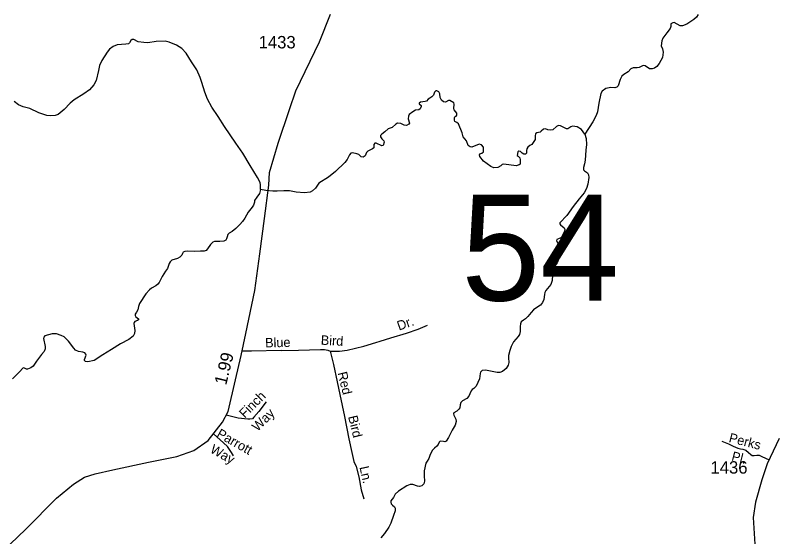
# Model space of a CAD drawing. Extents: x 2126262 to 2293712, y 749403 to 919119.
# Drawn here: x 2229493 to 2237125, y 877345 to 882588 of the extents above; entities that cross this region are included whole.
import ezdxf

# ---------------------------------------------------------------- set-up
doc = ezdxf.new("R2010")
doc.units = 0
for name, color, linetype in [('Exist Hydrographic Creek Single Shore', 7, 'Continuous'), ('Exist Hydrographic Misc Water Feature', 7, 'Continuous'), ('Exist Road Non-System Type 51', 7, 'Continuous'), ('Exist Road Non-System Type 51 Label', 7, 'Continuous'), ('Exist Road Secondary Mileage Hundredths English Label', 7, 'Continuous'), ('Exist Road Secondary Structure Standard Bridge Number Label', 7, 'Continuous'), ('Exist Road Secondary Type 51 Attributed', 7, 'Continuous'), ('Exist Road Secondary Type 51 Number Label', 7, 'Continuous')]:
    doc.layers.add(name, color=color, linetype=linetype)

msp = doc.modelspace()

# ---------------------------------------------------------------- linework, layer by layer
at = {"layer": 'Exist Hydrographic Creek Single Shore'}
for points in [[(2236354.3, 882597), (2236337.9, 882568.6), (2236310.6, 882544.5), (2236240.6, 882499.7), (2236197.3, 882481.7), (2236173.2, 882481.7), (2236115.3, 882513.4), (2236098.9, 882512.3), (2236081.4, 882501.3), (2236081.4, 882474), (2236072.7, 882453.2), (2236038.8, 882409.5), (2235998.4, 882357), (2235988.6, 882329.7), (2235982, 882280.5), (2235996.2, 882250.3), (2236003.9, 882215.3)], [(2236003.9, 882215.3), (2235997.3, 882163.9), (2235964.5, 882102.7), (2235940.5, 882074.3), (2235916.4, 882056.8), (2235892.4, 882050.2), (2235865.5, 882050.2), (2235822.9, 882079.7), (2235802.1, 882083), (2235760.6, 882062.3), (2235741, 882060.1), (2235700.5, 882059), (2235679.8, 882048), (2235650.3, 882017.4), (2235606.6, 881992.3), (2235589.1, 881976.4), (2235571.6, 881940.3), (2235550.8, 881878), (2235538.8, 881864.9), (2235519.1, 881859.4), (2235476.5, 881860.5), (2235426.3, 881850.7), (2235391.3, 881825.5), (2235377.1, 881801.5), (2235358.5, 881703.1), (2235343.8, 881616.2), (2235329.6, 881579), (2235296.8, 881515.6), (2235217, 881392.4)], [(2235217, 881392.4), (2235184, 881440.8), (2235139.2, 881465.9), (2235091.1, 881473.6), (2235074.7, 881467), (2235046.3, 881447.3), (2235031, 881445.1), (2234970.9, 881474.7), (2234952.4, 881477.9), (2234931.6, 881470.3), (2234895.5, 881437.5), (2234873.7, 881433.1), (2234845.3, 881436.4), (2234820.1, 881446.2), (2234800.5, 881444.1), (2234777.5, 881422.2), (2234767.7, 881411.3), (2234733.8, 881406.9), (2234721.8, 881394.9), (2234717.4, 881376.3), (2234717.4, 881340.2), (2234705.4, 881317.2), (2234684.6, 881288.8), (2234665, 881277.9), (2234643.7, 881261.9), (2234634.9, 881244.4), (2234631.7, 881229.1), (2234629.5, 881200.7), (2234620.7, 881191.9), (2234603.2, 881189.7), (2234586.8, 881201.8), (2234568.3, 881219.3), (2234551.9, 881222.5), (2234543.1, 881214.9), (2234537.7, 881177.7), (2234545.3, 881170.1), (2234562.8, 881153.7), (2234567.2, 881135.1), (2234565, 881092.4), (2234556.3, 881082.6), (2234526.7, 881074.9), (2234401.1, 881090.2), (2234385.8, 881087), (2234373.8, 881074.9), (2234341, 881057.4), (2234302.7, 881054.2), (2234271.1, 881067.3), (2234198.9, 881122), (2234161.2, 881169), (2234156.9, 881183.2), (2234161.2, 881194.1), (2234182, 881201.8), (2234197.3, 881213.8), (2234197.3, 881263), (2234177.6, 881283.8), (2234155.8, 881291.4), (2234079.3, 881261.9), (2234062.9, 881264.1), (2234045.4, 881279.4), (2234027.9, 881326.4), (2233994.1, 881364.7), (2233983.1, 881405.1), (2233946, 881496.3), (2233930.7, 881508.3), (2233911, 881519.3), (2233905.5, 881534.6), (2233905.5, 881559.7), (2233911, 881565.2), (2233924.1, 881571.8), (2233931.8, 881584.9), (2233931.8, 881603.5), (2233902.3, 881636.3), (2233899, 881650.5), (2233904.4, 881694.2), (2233899, 881707.3), (2233859.6, 881731.4), (2233845.4, 881730.3), (2233815.9, 881715), (2233797.4, 881716.1), (2233776.6, 881734.7), (2233762.4, 881759.8), (2233758, 881797), (2233749.9, 881818.9), (2233730.3, 881828.7), (2233719.3, 881826.5), (2233706.2, 881813.4), (2233694.2, 881783.9), (2233680, 881767.5), (2233658.2, 881753.3), (2233643.9, 881743.4), (2233624.3, 881724.8), (2233611.2, 881720.5), (2233565.3, 881715), (2233553.3, 881705.1), (2233553.3, 881697.5), (2233570.7, 881680), (2233572.9, 881670.2), (2233560.9, 881646.1), (2233548.9, 881637.4), (2233513.9, 881633), (2233486.6, 881616.6)], [(2233486.6, 881616.6), (2233452.7, 881591.4), (2233444, 881573.9), (2233442.9, 881546.6), (2233453.8, 881504), (2233447.3, 881493), (2233424.3, 881481), (2233400.3, 881482.1), (2233366.4, 881498.5), (2233333.6, 881501.8), (2233317.2, 881491.9), (2233281.2, 881459.1), (2233261.5, 881451.5), (2233240.7, 881444.9), (2233206.9, 881415.4), (2233177.4, 881393.5), (2233162.1, 881380.4), (2233163.2, 881365.1), (2233176.3, 881346.5), (2233197, 881325.8), (2233199.2, 881310.4), (2233188.7, 881279.3), (2233176.7, 881274.9), (2233119.9, 881303.3), (2233105.7, 881301.2), (2233096.9, 881286.9), (2233096.9, 881256.3), (2233083.8, 881245.4), (2233035.7, 881221.3), (2233021.5, 881207.1), (2233008.4, 881173.2), (2232987.7, 881162.3), (2232970.2, 881165.6), (2232944, 881186.4), (2232925.4, 881195.1), (2232882.8, 881206), (2232865.3, 881200.6), (2232853.3, 881184.2), (2232829.2, 881139.3), (2232803.5, 881106.5), (2232712.8, 881015.8), (2232640.7, 880961.8), (2232542.4, 880899.5), (2232510.7, 880849.2), (2232481.2, 880824), (2232457.2, 880810.9), (2232401.4, 880804.3), (2232317.3, 880808.7), (2232249.5, 880824), (2232193.4, 880824), (2232126.7, 880819.6), (2232080.8, 880820.7), (2232010.9, 880825.1), (2231957.3, 880836)], [(2235217, 881392.4), (2235229, 881349.1), (2235232.3, 881288.9), (2235227.9, 881231), (2235219.2, 881132.6), (2235212.6, 881093.6), (2235202.8, 881056.5), (2235202.8, 881033.5), (2235212.6, 881023.7), (2235242.1, 881005.1), (2235252, 880984.3), (2235255.2, 880957), (2235246.5, 880891.4), (2235233.4, 880845.5), (2235208.3, 880802.8), (2235159.1, 880743.8), (2235097.9, 880664.5), (2235036.7, 880573.8), (2234964.6, 880501.6), (2234964.6, 880491.8), (2234971.1, 880480.8), (2235007.2, 880450.2), (2235014.9, 880432.7), (2235012.7, 880416.3), (2234998.5, 880389), (2234982.1, 880357.9), (2234974.4, 880351.4), (2234950.4, 880341.5), (2234936.2, 880332.8), (2234932.9, 880321.8), (2234953.7, 880277), (2234971.1, 880227.8), (2234972.2, 880204.9), (2234961.3, 880158.9), (2234939.5, 880099.9), (2234903.4, 880055.1), (2234891.4, 880035.4), (2234891.4, 880019), (2234891.4, 879978.5), (2234887.4, 879921.2), (2234873.2, 879881.9), (2234823, 879821.7), (2234814.2, 879802.1), (2234809.9, 879781.3), (2234803.3, 879728.8), (2234791.3, 879701.5), (2234769.4, 879674.1), (2234745.4, 879655.6), (2234700.6, 879627.1), (2234676.6, 879600.9), (2234642.7, 879559.3), (2234619.7, 879534.7), (2234599, 879522.7), (2234577.4, 879506.6), (2234568.7, 879485.9), (2234565.4, 879459.6), (2234566.5, 879407.1), (2234560, 879377.6), (2234546.8, 879359), (2234499.9, 879303.3), (2234476.9, 879258.5), (2234461.6, 879216.9), (2234448.5, 879168.8), (2234448.5, 879142.6), (2234451.8, 879097.7), (2234446.3, 879070.8), (2234426.6, 879038), (2234388.4, 879006.3), (2234362.2, 878996.5), (2234333.8, 878996.5), (2234216.9, 879019.4), (2234185.2, 879016.2), (2234167.7, 878998.7), (2234165.5, 878986.6), (2234158.9, 878934.2), (2234142.5, 878897), (2234124, 878857.6), (2234099.9, 878836.9), (2234083, 878824.5), (2234073.2, 878812.5), (2234062.2, 878781.9), (2234050.2, 878757.8), (2234031.6, 878735.9), (2233985.7, 878713), (2233970.4, 878694.4), (2233962.8, 878672.5), (2233960.6, 878641.9), (2233950.8, 878626.6), (2233928.9, 878608), (2233901.6, 878591.6), (2233897.2, 878580.7), (2233899.4, 878567.6), (2233920.2, 878527.1), (2233922.4, 878505.2), (2233912.5, 878467), (2233884.1, 878416.7), (2233848.1, 878342.9), (2233822.9, 878306.8), (2233809.8, 878300.2), (2233796.7, 878301.3), (2233770.5, 878307.9)], [(2231957.3, 880836), (2231948.7, 880794.6), (2231922.5, 880759.6), (2231898.4, 880725.7), (2231897.4, 880709.3), (2231888.6, 880678.7), (2231875.5, 880659), (2231834, 880608.7), (2231800.1, 880546.4), (2231778.2, 880515.8), (2231748.7, 880484), (2231709.4, 880442.5), (2231674.4, 880413), (2231642.1, 880397), (2231627.9, 880382.8), (2231621.3, 880360.9), (2231617, 880339.1), (2231608.2, 880327), (2231588.6, 880317.2), (2231548.1, 880315), (2231495.7, 880315), (2231479.3, 880307.4), (2231456.3, 880283.3), (2231426.8, 880239.6), (2231410.4, 880223.2), (2231393, 880217.7), (2231354.7, 880216.6), (2231291.3, 880213.3), (2231225.8, 880216.6), (2231196.3, 880214.4), (2231182.1, 880206.8), (2231174.4, 880191.5), (2231167.3, 880176.7), (2231147.6, 880157), (2231124.7, 880141.7), (2231066.8, 880125.3), (2231049.3, 880110), (2231041.6, 880092.5), (2231022, 880041.1), (2231004.5, 880016), (2230968.4, 879962.4), (2230938.9, 879902.3), (2230925.8, 879885.2), (2230905.1, 879867.7), (2230862.4, 879843.7), (2230841.7, 879828.4), (2230805.6, 879787.9), (2230741.2, 879691.7), (2230731.3, 879661.1), (2230725.9, 879627.2), (2230711, 879603.7), (2230697.9, 879581.8), (2230697.9, 879569.8), (2230706.6, 879557.8), (2230730.7, 879535.9), (2230731.8, 879526), (2230723, 879520.6), (2230695.7, 879509.6), (2230687, 879499.8), (2230684.8, 879487.8), (2230696.8, 879418.9), (2230692.4, 879387.2), (2230677.1, 879362), (2230634.5, 879328.1), (2230552.6, 879285.5), (2230460.8, 879226.5), (2230372.6, 879174.5), (2230286.3, 879118.8), (2230224, 879103.5), (2230201, 879106.7), (2230190.1, 879118.8), (2230189, 879128.6), (2230205.4, 879171.3), (2230202.1, 879182.2), (2230191.2, 879193.1), (2230173.7, 879199.7), (2230130, 879207.3), (2230098.3, 879221.5), (2230080.8, 879240.1), (2230029.5, 879310.1), (2229984.2, 879353.8), (2229953.6, 879370.2), (2229906.6, 879386.6), (2229866.2, 879386.6), (2229791.9, 879365.9), (2229779.9, 879352.7), (2229776.6, 879337.4), (2229793, 879258.7), (2229793, 879234.7), (2229784.3, 879207.3), (2229756.9, 879176.7), (2229707.8, 879111.1), (2229675, 879060.8), (2229648.8, 879044.4), (2229618.2, 879030.2), (2229605.1, 879031.3), (2229578.8, 879044.4), (2229570.1, 879040.1), (2229536.2, 879002.9), (2229466.3, 878931.8)], [(2233770.5, 878307.9), (2233759.6, 878303.5), (2233751.9, 878294.8), (2233742.1, 878271.8), (2233730.1, 878255.4), (2233704.9, 878235.7), (2233686.3, 878216), (2233663.4, 878172.3), (2233649.2, 878131.9), (2233632.8, 878104.5), (2233620.2, 878084.3), (2233602.8, 878007.8), (2233602.8, 877958.6), (2233606, 877905), (2233597.3, 877878.7), (2233577.6, 877856.9), (2233554.7, 877850.3), (2233536.1, 877854.7), (2233489.1, 877871.1), (2233462.9, 877871.1), (2233426.8, 877856.9), (2233342.7, 877804.4), (2233309.9, 877772.7), (2233293.5, 877741), (2233268.4, 877708.2), (2233266.2, 877691.8), (2233270.6, 877675.4), (2233283.7, 877662.3), (2233303.3, 877647), (2233312.1, 877632.7), (2233309.9, 877606.5), (2233293.5, 877559.5), (2233267.3, 877481.9), (2233245.4, 877440.3), (2233203.3, 877377.7), (2233166.1, 877336.1)]]:
    msp.add_lwpolyline(points, dxfattribs=at)
at = {"layer": 'Exist Hydrographic Misc Water Feature'}
msp.add_lwpolyline([(2231957.3, 880836), (2231958.7, 880882.4), (2231954.3, 880906.5), (2231929.2, 880957.9), (2231854.9, 881078.1), (2231781.6, 881199.9), (2231710.6, 881302.7), (2231597, 881468.9), (2231532, 881568.9), (2231469.7, 881664.1), (2231426, 881742.8), (2231398.6, 881816), (2231368, 881910.5), (2231352.7, 881960.8), (2231317.8, 882038.4), (2231263.1, 882118.2), (2231209.6, 882207.9), (2231167.4, 882252.2), (2231113.9, 882287.2), (2231040.7, 882318.9), (2231000.2, 882327.6), (2230908.5, 882323.2), (2230826.5, 882311.2), (2230787.2, 882313.4), (2230730.3, 882322.1), (2230684.9, 882345.1), (2230667.4, 882344), (2230656.5, 882335.3), (2230641.2, 882310.1), (2230631.3, 882300.3), (2230606.2, 882297), (2230517.7, 882290.4), (2230476.2, 882274), (2230440.1, 882246.7), (2230417.2, 882216.1), (2230364.7, 882134.1), (2230340.7, 882081.1), (2230328.7, 882032.9), (2230306.8, 881931.3), (2230282.8, 881887.5), (2230238.5, 881837.7), (2230181.7, 881797.2), (2230085.5, 881738.2), (2230044, 881705.4), (2229983.9, 881642), (2229923.8, 881591.7), (2229895.4, 881580.7), (2229845.1, 881577.5), (2229811.3, 881580.7), (2229731.5, 881605.9), (2229641.6, 881649.6), (2229573.8, 881668.2), (2229527.9, 881685.7), (2229482, 881721.8)], dxfattribs=at)
at = {"layer": 'Exist Road Non-System Type 51'}
for points in [[(2233160.9, 879312.7), (2233266.8, 879343.4), (2233424.8, 879391.7), (2233541.1, 879433.4), (2233635.5, 879473)], [(2232680.4, 879211.7), (2232752.8, 879211.7), (2232829.6, 879220.5), (2232996.3, 879262.2), (2233117, 879297.3), (2233160.9, 879312.7)], [(2232164.7, 879218.3), (2231868.5, 879209.5), (2231771.7, 879209.5)], [(2232164.7, 879218.3), (2232340.3, 879220.5), (2232559.7, 879229.3), (2232599.2, 879227.1), (2232634.3, 879220.5), (2232656.2, 879211.7), (2232680.4, 879211.7)], [(2232656.2, 879211.7), (2232689.8, 879075.6), (2232727.1, 878902.2), (2232753.4, 878774.8)], [(2232753.4, 878774.8), (2232801.7, 878553.1), (2232845.6, 878331.3), (2232876.3, 878190.8), (2232896, 878103), (2232920.2, 878052.5), (2232944.3, 877947.1), (2232968.4, 877817.6), (2232997, 877727.6)], [(2232016.2, 878700.2), (2231939.4, 878603.6), (2231891.1, 878548.7), (2231875.8, 878531.1), (2231851.6, 878528.9), (2231829.7, 878528.9), (2231733.2, 878537.7), (2231612.6, 878567.1)], [(2231684.9, 878160.1), (2231667.3, 878190.8), (2231625.6, 878252.3), (2231586.2, 878289.6), (2231485, 878380)], [(2236594, 878307.2), (2236659.8, 878280.8), (2236708.1, 878254.5), (2236752, 878234.7), (2236780.5, 878230.3), (2236802.4, 878226), (2236833.2, 878215), (2236861.7, 878193), (2236883.6, 878173.3), (2236899, 878162.3), (2236918.7, 878162.3), (2236942.9, 878164.5), (2236969.2, 878164.5), (2236995.5, 878151.3), (2237067.5, 878117.4)]]:
    msp.add_lwpolyline(points, dxfattribs=at)
at = {"layer": 'Exist Road Secondary Type 51 Attributed'}
for points in [[(2229366.4, 877197.4), (2229598.9, 877422.9), (2229909.6, 877732.4), (2230080.6, 877874.1), (2230189.4, 877943.9), (2230298.1, 877978.8), (2230472.5, 878017.8), (2230832.8, 878095.8), (2231117.3, 878153.1), (2231288.5, 878212.5), (2231432.2, 878313), (2231576.9, 878496.6), (2231631.3, 878604.1), (2231705.2, 878923.1), (2231762.7, 879166), (2231808.7, 879387.9), (2231900.7, 879822.5), (2231952.2, 880188.8), (2231996.9, 880544), (2232040.8, 880879.7), (2232049.2, 881008.1), (2232135.5, 881303.1), (2232249.6, 881641.6), (2232312.4, 881827.2), (2232550.4, 882320.2), (2232660.5, 882598.4)], [(2237167.8, 878332.1), (2237049.5, 878078.8), (2236995.1, 877916.9), (2236929.7, 877691.5), (2236908.7, 877537.9), (2236925.5, 877269.6), (2236954.8, 876996), (2236967.3, 876744.5), (2236940.8, 876507.2), (2236843.2, 876131.1), (2236841.8, 876009.7), (2236844.6, 875908.8), (2236879.5, 875693.8), (2237004.9, 875358.1), (2237064.7, 875167.8), (2237068.9, 875038), (2237063.3, 874926.3), (2237027.2, 874694), (2236986.1, 874516.2)]]:
    msp.add_lwpolyline(points, dxfattribs=at)

# ---------------------------------------------------------------- texts
at = {"layer": 'Exist Road Non-System Type 51 Label'}
for s, rotation, p in [('Dr.', 19.5338, (2233349.2, 879417)), ('Blue', 1.27288, (2232005.2, 879248.3)), ('Bird', 356.8167, (2232561.5, 879276.4)), ('Red', 283.56062, (2232731.9, 878992.4)), ('Finch', 45.02141, (2231798.7, 878531.2)), ('Way', 45.02141, (2231928, 878397.9)), ('Bird', 283.56062, (2232837, 878552.7)), ('Parrott', 330.44291, (2231509.2, 878354.2)), ('Perks', 345.56857, (2236656.7, 878298.8)), ('Way', 330.44291, (2231443.4, 878197.3)), ('Pl.', 345.56857, (2236683.6, 878113.5)), ('Ln.', 282.42418, (2232951.9, 878045.2))]:
    msp.add_text(s, height=95, rotation=rotation, dxfattribs=at).set_placement(p)
at = {"layer": 'Exist Road Secondary Mileage Hundredths English Label'}
msp.add_text('1.99', height=125, rotation=76.17679, dxfattribs=at).set_placement((2231612.7, 878863.9))
at = {"layer": 'Exist Road Secondary Structure Standard Bridge Number Label'}
msp.add_text('54', height=1066.27, dxfattribs=at).set_placement((2233975.1, 879719.6))
at = {"layer": 'Exist Road Secondary Type 51 Number Label'}
for s, p in [('1433', (2231939.2, 882254.6)), ('1436', (2236478.9, 877979.9))]:
    msp.add_text(s, height=125, dxfattribs=at).set_placement(p)

doc.saveas('drawing.dxf')
